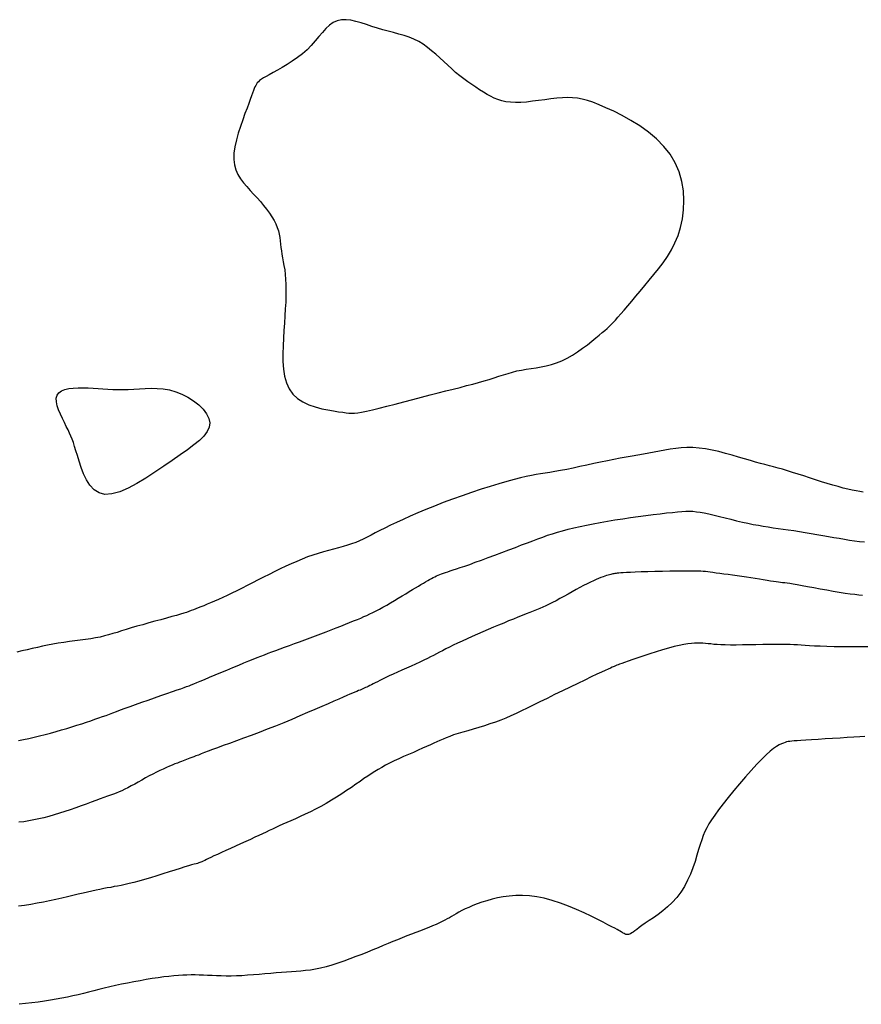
# Model space of a CAD drawing. Header units: millimetres. Extents: x 32690613 to 32693367, y 5343692 to 5344708.
# Tile 308 of 656: x 32692768 to 32692778, y 5344028 to 5344039. Entities that reach past the tile are written whole.
import ezdxf

# ---------------------------------------------------------------- set-up
doc = ezdxf.new("R2010")
doc.units = ezdxf.units.MM
doc.header["$LTSCALE"] = 20
for name, color, linetype in [('02-DGM_HL_493.00', 102, 'Continuous'), ('02-DGM_HL_493.50', 112, 'Continuous'), ('02-DGM_HL_494.00', 122, 'Continuous'), ('02-DGM_HL_494.50', 132, 'Continuous'), ('02-DGM_HL_495.00', 142, 'Continuous'), ('02-DGM_HL_495.50', 152, 'Continuous')]:
    doc.layers.add(name, color=color, linetype=linetype)

msp = doc.modelspace()

# ---------------------------------------------------------------- linework, layer by layer
at = {"layer": '02-DGM_HL_493.00', "elevation": 493, "flags": 128}
msp.add_lwpolyline([(32692777.963, 5344030.842), (32692777.906, 5344030.839), (32692777.838, 5344030.836), (32692777.761, 5344030.831), (32692777.677, 5344030.826), (32692777.591, 5344030.821), (32692777.505, 5344030.815), (32692777.422, 5344030.81), (32692777.345, 5344030.805), (32692777.279, 5344030.801), (32692777.224, 5344030.798), (32692777.18, 5344030.795), (32692777.145, 5344030.792), (32692777.117, 5344030.79), (32692777.095, 5344030.787), (32692777.076, 5344030.784), (32692777.058, 5344030.78), (32692777.04, 5344030.775), (32692777.021, 5344030.768), (32692776.998, 5344030.759), (32692776.972, 5344030.746), (32692776.942, 5344030.728), (32692776.908, 5344030.704), (32692776.868, 5344030.672), (32692776.823, 5344030.632), (32692776.771, 5344030.582), (32692776.712, 5344030.521), (32692776.648, 5344030.451), (32692776.581, 5344030.375), (32692776.514, 5344030.296), (32692776.446, 5344030.216), (32692776.382, 5344030.137), (32692776.323, 5344030.062), (32692776.27, 5344029.993), (32692776.226, 5344029.933), (32692776.189, 5344029.879), (32692776.158, 5344029.831), (32692776.133, 5344029.786), (32692776.111, 5344029.741), (32692776.092, 5344029.696), (32692776.074, 5344029.647), (32692776.057, 5344029.593), (32692776.039, 5344029.532), (32692776.019, 5344029.466), (32692775.997, 5344029.396), (32692775.972, 5344029.323), (32692775.944, 5344029.249), (32692775.911, 5344029.177), (32692775.874, 5344029.106), (32692775.832, 5344029.039), (32692775.785, 5344028.978), (32692775.733, 5344028.921), (32692775.679, 5344028.87), (32692775.623, 5344028.823), (32692775.568, 5344028.781), (32692775.515, 5344028.743), (32692775.465, 5344028.709), (32692775.421, 5344028.679), (32692775.382, 5344028.652), (32692775.35, 5344028.628), (32692775.323, 5344028.608), (32692775.3, 5344028.591), (32692775.281, 5344028.577), (32692775.264, 5344028.566), (32692775.251, 5344028.557), (32692775.238, 5344028.552), (32692775.227, 5344028.548), (32692775.216, 5344028.547), (32692775.206, 5344028.548), (32692775.196, 5344028.55), (32692775.186, 5344028.554), (32692775.176, 5344028.559), (32692775.166, 5344028.564), (32692775.155, 5344028.571), (32692775.144, 5344028.577), (32692775.131, 5344028.585), (32692775.115, 5344028.595), (32692775.094, 5344028.606), (32692775.066, 5344028.621), (32692775.032, 5344028.639), (32692774.988, 5344028.662), (32692774.934, 5344028.69), (32692774.869, 5344028.722), (32692774.794, 5344028.759), (32692774.711, 5344028.798), (32692774.623, 5344028.838), (32692774.531, 5344028.876), (32692774.437, 5344028.912), (32692774.342, 5344028.943), (32692774.25, 5344028.968), (32692774.162, 5344028.986), (32692774.077, 5344028.997), (32692773.996, 5344029.001), (32692773.919, 5344029), (32692773.845, 5344028.994), (32692773.775, 5344028.985), (32692773.708, 5344028.972), (32692773.645, 5344028.957), (32692773.584, 5344028.94), (32692773.527, 5344028.922), (32692773.474, 5344028.903), (32692773.424, 5344028.883), (32692773.377, 5344028.863), (32692773.335, 5344028.844), (32692773.296, 5344028.825), (32692773.261, 5344028.806), (32692773.23, 5344028.789), (32692773.201, 5344028.773), (32692773.175, 5344028.758), (32692773.15, 5344028.743), (32692773.124, 5344028.728), (32692773.097, 5344028.713), (32692773.068, 5344028.698), (32692773.035, 5344028.682), (32692772.997, 5344028.666), (32692772.956, 5344028.648), (32692772.911, 5344028.63), (32692772.864, 5344028.612), (32692772.814, 5344028.592), (32692772.762, 5344028.572), (32692772.71, 5344028.552), (32692772.657, 5344028.531), (32692772.604, 5344028.51), (32692772.55, 5344028.488), (32692772.496, 5344028.466), (32692772.441, 5344028.443), (32692772.384, 5344028.419), (32692772.326, 5344028.395), (32692772.265, 5344028.37), (32692772.202, 5344028.344), (32692772.135, 5344028.318), (32692772.067, 5344028.292), (32692771.997, 5344028.265), (32692771.927, 5344028.24), (32692771.857, 5344028.216), (32692771.788, 5344028.194), (32692771.721, 5344028.175), (32692771.658, 5344028.159), (32692771.598, 5344028.146), (32692771.54, 5344028.136), (32692771.485, 5344028.129), (32692771.43, 5344028.124), (32692771.376, 5344028.119), (32692771.322, 5344028.116), (32692771.265, 5344028.113), (32692771.206, 5344028.109), (32692771.145, 5344028.104), (32692771.08, 5344028.098), (32692771.014, 5344028.092), (32692770.946, 5344028.086), (32692770.879, 5344028.08), (32692770.812, 5344028.075), (32692770.746, 5344028.071), (32692770.682, 5344028.068), (32692770.621, 5344028.066), (32692770.563, 5344028.066), (32692770.506, 5344028.068), (32692770.452, 5344028.069), (32692770.4, 5344028.072), (32692770.349, 5344028.074), (32692770.3, 5344028.076), (32692770.252, 5344028.078), (32692770.205, 5344028.079), (32692770.157, 5344028.079), (32692770.11, 5344028.078), (32692770.061, 5344028.076), (32692770.01, 5344028.073), (32692769.957, 5344028.069), (32692769.901, 5344028.063), (32692769.84, 5344028.056), (32692769.776, 5344028.047), (32692769.708, 5344028.037), (32692769.638, 5344028.025), (32692769.566, 5344028.013), (32692769.493, 5344028), (32692769.421, 5344027.985), (32692769.35, 5344027.971), (32692769.281, 5344027.956), (32692769.215, 5344027.94), (32692769.151, 5344027.925), (32692769.089, 5344027.91), (32692769.029, 5344027.894), (32692768.969, 5344027.879), (32692768.91, 5344027.864), (32692768.85, 5344027.85), (32692768.789, 5344027.836), (32692768.726, 5344027.822), (32692768.661, 5344027.81), (32692768.595, 5344027.797), (32692768.527, 5344027.786), (32692768.458, 5344027.775), (32692768.387, 5344027.765), (32692768.314, 5344027.755), (32692768.24, 5344027.747), (32692768.165, 5344027.739)], dxfattribs=at)
at = {"layer": '02-DGM_HL_493.50', "elevation": 493.5, "flags": 128}
msp.add_lwpolyline([(32692777.998, 5344031.884), (32692777.895, 5344031.882), (32692777.796, 5344031.882), (32692777.699, 5344031.883), (32692777.609, 5344031.884), (32692777.524, 5344031.886), (32692777.448, 5344031.889), (32692777.38, 5344031.892), (32692777.322, 5344031.895), (32692777.272, 5344031.899), (32692777.227, 5344031.902), (32692777.185, 5344031.905), (32692777.143, 5344031.908), (32692777.1, 5344031.91), (32692777.051, 5344031.912), (32692776.996, 5344031.912), (32692776.931, 5344031.912), (32692776.859, 5344031.911), (32692776.783, 5344031.91), (32692776.703, 5344031.908), (32692776.624, 5344031.906), (32692776.546, 5344031.905), (32692776.473, 5344031.904), (32692776.406, 5344031.904), (32692776.348, 5344031.905), (32692776.297, 5344031.907), (32692776.253, 5344031.91), (32692776.215, 5344031.912), (32692776.18, 5344031.916), (32692776.148, 5344031.919), (32692776.118, 5344031.922), (32692776.089, 5344031.924), (32692776.059, 5344031.926), (32692776.027, 5344031.926), (32692775.992, 5344031.925), (32692775.955, 5344031.923), (32692775.913, 5344031.918), (32692775.867, 5344031.91), (32692775.815, 5344031.9), (32692775.757, 5344031.886), (32692775.691, 5344031.868), (32692775.621, 5344031.848), (32692775.548, 5344031.826), (32692775.475, 5344031.802), (32692775.404, 5344031.779), (32692775.336, 5344031.757), (32692775.275, 5344031.736), (32692775.223, 5344031.718), (32692775.181, 5344031.703), (32692775.148, 5344031.691), (32692775.123, 5344031.682), (32692775.105, 5344031.675), (32692775.092, 5344031.67), (32692775.082, 5344031.666), (32692775.075, 5344031.663), (32692775.068, 5344031.66), (32692775.06, 5344031.656), (32692775.05, 5344031.652), (32692775.036, 5344031.646), (32692775.017, 5344031.637), (32692774.991, 5344031.626), (32692774.957, 5344031.61), (32692774.914, 5344031.59), (32692774.861, 5344031.565), (32692774.795, 5344031.534), (32692774.72, 5344031.498), (32692774.638, 5344031.459), (32692774.55, 5344031.416), (32692774.46, 5344031.373), (32692774.37, 5344031.329), (32692774.283, 5344031.286), (32692774.199, 5344031.245), (32692774.123, 5344031.208), (32692774.052, 5344031.173), (32692773.986, 5344031.141), (32692773.923, 5344031.111), (32692773.863, 5344031.084), (32692773.804, 5344031.058), (32692773.745, 5344031.034), (32692773.684, 5344031.011), (32692773.621, 5344030.989), (32692773.557, 5344030.968), (32692773.492, 5344030.948), (32692773.428, 5344030.929), (32692773.366, 5344030.911), (32692773.307, 5344030.894), (32692773.251, 5344030.877), (32692773.2, 5344030.861), (32692773.155, 5344030.845), (32692773.115, 5344030.83), (32692773.077, 5344030.814), (32692773.041, 5344030.799), (32692773.006, 5344030.783), (32692772.969, 5344030.766), (32692772.93, 5344030.747), (32692772.887, 5344030.728), (32692772.84, 5344030.707), (32692772.788, 5344030.684), (32692772.733, 5344030.66), (32692772.677, 5344030.636), (32692772.62, 5344030.61), (32692772.564, 5344030.585), (32692772.509, 5344030.56), (32692772.458, 5344030.535), (32692772.411, 5344030.51), (32692772.367, 5344030.486), (32692772.325, 5344030.462), (32692772.285, 5344030.437), (32692772.245, 5344030.411), (32692772.204, 5344030.384), (32692772.161, 5344030.355), (32692772.116, 5344030.323), (32692772.067, 5344030.29), (32692772.015, 5344030.254), (32692771.96, 5344030.217), (32692771.903, 5344030.179), (32692771.844, 5344030.141), (32692771.783, 5344030.104), (32692771.722, 5344030.068), (32692771.661, 5344030.033), (32692771.6, 5344030), (32692771.54, 5344029.97), (32692771.481, 5344029.942), (32692771.423, 5344029.915), (32692771.368, 5344029.89), (32692771.315, 5344029.867), (32692771.266, 5344029.846), (32692771.22, 5344029.826), (32692771.177, 5344029.807), (32692771.138, 5344029.789), (32692771.1, 5344029.771), (32692771.063, 5344029.754), (32692771.026, 5344029.735), (32692770.986, 5344029.717), (32692770.944, 5344029.696), (32692770.897, 5344029.675), (32692770.845, 5344029.651), (32692770.79, 5344029.626), (32692770.732, 5344029.6), (32692770.674, 5344029.573), (32692770.616, 5344029.547), (32692770.561, 5344029.522), (32692770.509, 5344029.499), (32692770.462, 5344029.477), (32692770.422, 5344029.459), (32692770.388, 5344029.442), (32692770.36, 5344029.428), (32692770.336, 5344029.417), (32692770.315, 5344029.407), (32692770.298, 5344029.398), (32692770.284, 5344029.392), (32692770.271, 5344029.386), (32692770.259, 5344029.382), (32692770.246, 5344029.378), (32692770.232, 5344029.373), (32692770.215, 5344029.369), (32692770.192, 5344029.362), (32692770.164, 5344029.355), (32692770.129, 5344029.344), (32692770.085, 5344029.331), (32692770.032, 5344029.314), (32692769.97, 5344029.295), (32692769.903, 5344029.274), (32692769.832, 5344029.251), (32692769.759, 5344029.228), (32692769.687, 5344029.206), (32692769.617, 5344029.186), (32692769.552, 5344029.167), (32692769.493, 5344029.151), (32692769.44, 5344029.138), (32692769.392, 5344029.127), (32692769.348, 5344029.118), (32692769.306, 5344029.11), (32692769.266, 5344029.103), (32692769.227, 5344029.095), (32692769.187, 5344029.088), (32692769.145, 5344029.08), (32692769.102, 5344029.071), (32692769.057, 5344029.062), (32692769.009, 5344029.051), (32692768.959, 5344029.04), (32692768.906, 5344029.028), (32692768.849, 5344029.015), (32692768.789, 5344029.001), (32692768.726, 5344028.986), (32692768.659, 5344028.97), (32692768.589, 5344028.955), (32692768.518, 5344028.939), (32692768.446, 5344028.924), (32692768.373, 5344028.91), (32692768.301, 5344028.897), (32692768.229, 5344028.886), (32692768.159, 5344028.877)], dxfattribs=at)
at = {"layer": '02-DGM_HL_494.00', "elevation": 494, "flags": 128}
msp.add_lwpolyline([(32692777.937, 5344032.48), (32692777.894, 5344032.483), (32692777.847, 5344032.488), (32692777.795, 5344032.494), (32692777.735, 5344032.503), (32692777.669, 5344032.513), (32692777.597, 5344032.526), (32692777.523, 5344032.539), (32692777.447, 5344032.553), (32692777.373, 5344032.567), (32692777.302, 5344032.58), (32692777.237, 5344032.592), (32692777.181, 5344032.602), (32692777.134, 5344032.61), (32692777.095, 5344032.616), (32692777.063, 5344032.62), (32692777.036, 5344032.624), (32692777.012, 5344032.626), (32692776.988, 5344032.629), (32692776.964, 5344032.632), (32692776.937, 5344032.636), (32692776.906, 5344032.64), (32692776.87, 5344032.646), (32692776.831, 5344032.653), (32692776.788, 5344032.66), (32692776.743, 5344032.667), (32692776.694, 5344032.675), (32692776.644, 5344032.683), (32692776.592, 5344032.691), (32692776.538, 5344032.699), (32692776.484, 5344032.706), (32692776.431, 5344032.713), (32692776.379, 5344032.72), (32692776.329, 5344032.726), (32692776.283, 5344032.732), (32692776.241, 5344032.738), (32692776.204, 5344032.743), (32692776.173, 5344032.747), (32692776.146, 5344032.751), (32692776.12, 5344032.755), (32692776.093, 5344032.758), (32692776.063, 5344032.76), (32692776.027, 5344032.761), (32692775.983, 5344032.762), (32692775.928, 5344032.762), (32692775.862, 5344032.762), (32692775.787, 5344032.761), (32692775.704, 5344032.759), (32692775.619, 5344032.758), (32692775.533, 5344032.755), (32692775.45, 5344032.753), (32692775.372, 5344032.751), (32692775.304, 5344032.748), (32692775.248, 5344032.746), (32692775.202, 5344032.744), (32692775.165, 5344032.742), (32692775.136, 5344032.74), (32692775.114, 5344032.738), (32692775.096, 5344032.736), (32692775.082, 5344032.735), (32692775.069, 5344032.733), (32692775.057, 5344032.731), (32692775.045, 5344032.728), (32692775.033, 5344032.726), (32692775.02, 5344032.723), (32692775.005, 5344032.719), (32692774.99, 5344032.715), (32692774.973, 5344032.709), (32692774.953, 5344032.703), (32692774.931, 5344032.695), (32692774.907, 5344032.686), (32692774.88, 5344032.675), (32692774.851, 5344032.663), (32692774.819, 5344032.649), (32692774.784, 5344032.633), (32692774.746, 5344032.615), (32692774.706, 5344032.594), (32692774.663, 5344032.571), (32692774.618, 5344032.547), (32692774.572, 5344032.521), (32692774.525, 5344032.494), (32692774.478, 5344032.468), (32692774.432, 5344032.442), (32692774.388, 5344032.418), (32692774.346, 5344032.396), (32692774.306, 5344032.376), (32692774.269, 5344032.358), (32692774.233, 5344032.341), (32692774.197, 5344032.326), (32692774.161, 5344032.311), (32692774.123, 5344032.296), (32692774.084, 5344032.28), (32692774.041, 5344032.264), (32692773.995, 5344032.246), (32692773.945, 5344032.226), (32692773.893, 5344032.205), (32692773.837, 5344032.183), (32692773.78, 5344032.159), (32692773.721, 5344032.135), (32692773.661, 5344032.11), (32692773.599, 5344032.084), (32692773.538, 5344032.057), (32692773.476, 5344032.03), (32692773.416, 5344032.003), (32692773.357, 5344031.977), (32692773.3, 5344031.95), (32692773.246, 5344031.925), (32692773.196, 5344031.901), (32692773.15, 5344031.879), (32692773.109, 5344031.858), (32692773.071, 5344031.838), (32692773.036, 5344031.82), (32692773.002, 5344031.802), (32692772.968, 5344031.784), (32692772.933, 5344031.766), (32692772.896, 5344031.747), (32692772.854, 5344031.727), (32692772.809, 5344031.706), (32692772.759, 5344031.683), (32692772.707, 5344031.66), (32692772.654, 5344031.636), (32692772.601, 5344031.613), (32692772.549, 5344031.59), (32692772.5, 5344031.567), (32692772.454, 5344031.547), (32692772.413, 5344031.527), (32692772.377, 5344031.51), (32692772.345, 5344031.494), (32692772.316, 5344031.479), (32692772.29, 5344031.466), (32692772.267, 5344031.454), (32692772.247, 5344031.443), (32692772.228, 5344031.433), (32692772.211, 5344031.425), (32692772.195, 5344031.417), (32692772.179, 5344031.41), (32692772.164, 5344031.403), (32692772.148, 5344031.396), (32692772.132, 5344031.389), (32692772.115, 5344031.382), (32692772.097, 5344031.375), (32692772.077, 5344031.366), (32692772.054, 5344031.357), (32692772.028, 5344031.346), (32692771.997, 5344031.333), (32692771.961, 5344031.318), (32692771.919, 5344031.3), (32692771.87, 5344031.278), (32692771.812, 5344031.253), (32692771.747, 5344031.224), (32692771.673, 5344031.192), (32692771.593, 5344031.157), (32692771.508, 5344031.12), (32692771.418, 5344031.082), (32692771.325, 5344031.042), (32692771.231, 5344031.003), (32692771.135, 5344030.964), (32692771.04, 5344030.927), (32692770.946, 5344030.891), (32692770.855, 5344030.856), (32692770.766, 5344030.823), (32692770.682, 5344030.793), (32692770.603, 5344030.764), (32692770.531, 5344030.738), (32692770.465, 5344030.714), (32692770.407, 5344030.692), (32692770.357, 5344030.674), (32692770.313, 5344030.657), (32692770.275, 5344030.642), (32692770.242, 5344030.629), (32692770.213, 5344030.618), (32692770.188, 5344030.608), (32692770.165, 5344030.599), (32692770.144, 5344030.591), (32692770.124, 5344030.583), (32692770.105, 5344030.576), (32692770.086, 5344030.569), (32692770.067, 5344030.562), (32692770.046, 5344030.554), (32692770.024, 5344030.545), (32692769.999, 5344030.536), (32692769.971, 5344030.525), (32692769.94, 5344030.512), (32692769.907, 5344030.498), (32692769.872, 5344030.483), (32692769.835, 5344030.466), (32692769.796, 5344030.448), (32692769.755, 5344030.429), (32692769.714, 5344030.408), (32692769.672, 5344030.386), (32692769.629, 5344030.363), (32692769.587, 5344030.339), (32692769.545, 5344030.315), (32692769.504, 5344030.292), (32692769.464, 5344030.271), (32692769.425, 5344030.25), (32692769.389, 5344030.232), (32692769.355, 5344030.215), (32692769.323, 5344030.201), (32692769.291, 5344030.188), (32692769.258, 5344030.175), (32692769.224, 5344030.163), (32692769.188, 5344030.15), (32692769.148, 5344030.136), (32692769.104, 5344030.12), (32692769.054, 5344030.102), (32692769.001, 5344030.082), (32692768.943, 5344030.061), (32692768.883, 5344030.039), (32692768.821, 5344030.017), (32692768.757, 5344029.995), (32692768.694, 5344029.973), (32692768.632, 5344029.953), (32692768.571, 5344029.934), (32692768.511, 5344029.917), (32692768.452, 5344029.902), (32692768.394, 5344029.888), (32692768.336, 5344029.876), (32692768.278, 5344029.866), (32692768.22, 5344029.856), (32692768.16, 5344029.849)], dxfattribs=at)
at = {"layer": '02-DGM_HL_494.50', "elevation": 494.5, "flags": 128}
msp.add_lwpolyline([(32692768.156, 5344030.797), (32692768.216, 5344030.808), (32692768.277, 5344030.821), (32692768.34, 5344030.835), (32692768.403, 5344030.85), (32692768.466, 5344030.867), (32692768.53, 5344030.884), (32692768.593, 5344030.902), (32692768.655, 5344030.92), (32692768.717, 5344030.938), (32692768.776, 5344030.956), (32692768.834, 5344030.974), (32692768.891, 5344030.992), (32692768.944, 5344031.009), (32692768.996, 5344031.026), (32692769.044, 5344031.043), (32692769.089, 5344031.059), (32692769.131, 5344031.074), (32692769.172, 5344031.088), (32692769.211, 5344031.103), (32692769.252, 5344031.119), (32692769.294, 5344031.135), (32692769.341, 5344031.152), (32692769.392, 5344031.171), (32692769.45, 5344031.192), (32692769.515, 5344031.215), (32692769.586, 5344031.24), (32692769.66, 5344031.266), (32692769.735, 5344031.292), (32692769.808, 5344031.318), (32692769.878, 5344031.342), (32692769.941, 5344031.364), (32692769.995, 5344031.383), (32692770.04, 5344031.398), (32692770.076, 5344031.411), (32692770.106, 5344031.422), (32692770.134, 5344031.432), (32692770.16, 5344031.443), (32692770.189, 5344031.454), (32692770.223, 5344031.468), (32692770.264, 5344031.485), (32692770.314, 5344031.506), (32692770.372, 5344031.531), (32692770.436, 5344031.557), (32692770.504, 5344031.585), (32692770.573, 5344031.614), (32692770.642, 5344031.643), (32692770.709, 5344031.67), (32692770.77, 5344031.696), (32692770.826, 5344031.719), (32692770.876, 5344031.739), (32692770.922, 5344031.758), (32692770.966, 5344031.775), (32692771.008, 5344031.791), (32692771.05, 5344031.808), (32692771.093, 5344031.824), (32692771.139, 5344031.841), (32692771.189, 5344031.859), (32692771.241, 5344031.879), (32692771.297, 5344031.899), (32692771.355, 5344031.92), (32692771.415, 5344031.942), (32692771.475, 5344031.965), (32692771.537, 5344031.988), (32692771.599, 5344032.011), (32692771.66, 5344032.034), (32692771.721, 5344032.057), (32692771.78, 5344032.08), (32692771.837, 5344032.103), (32692771.893, 5344032.124), (32692771.946, 5344032.145), (32692771.995, 5344032.165), (32692772.041, 5344032.183), (32692772.084, 5344032.201), (32692772.123, 5344032.217), (32692772.16, 5344032.233), (32692772.195, 5344032.248), (32692772.23, 5344032.265), (32692772.265, 5344032.282), (32692772.302, 5344032.3), (32692772.34, 5344032.32), (32692772.381, 5344032.343), (32692772.424, 5344032.367), (32692772.468, 5344032.393), (32692772.513, 5344032.419), (32692772.558, 5344032.446), (32692772.602, 5344032.473), (32692772.645, 5344032.498), (32692772.685, 5344032.523), (32692772.723, 5344032.546), (32692772.758, 5344032.568), (32692772.791, 5344032.587), (32692772.821, 5344032.606), (32692772.849, 5344032.623), (32692772.875, 5344032.638), (32692772.899, 5344032.652), (32692772.922, 5344032.665), (32692772.943, 5344032.676), (32692772.963, 5344032.687), (32692772.982, 5344032.696), (32692773.001, 5344032.705), (32692773.02, 5344032.714), (32692773.04, 5344032.722), (32692773.06, 5344032.729), (32692773.082, 5344032.737), (32692773.106, 5344032.745), (32692773.132, 5344032.754), (32692773.161, 5344032.763), (32692773.195, 5344032.774), (32692773.233, 5344032.787), (32692773.277, 5344032.802), (32692773.328, 5344032.819), (32692773.386, 5344032.839), (32692773.451, 5344032.863), (32692773.523, 5344032.889), (32692773.599, 5344032.917), (32692773.678, 5344032.947), (32692773.758, 5344032.977), (32692773.838, 5344033.007), (32692773.915, 5344033.036), (32692773.987, 5344033.064), (32692774.055, 5344033.089), (32692774.117, 5344033.113), (32692774.176, 5344033.135), (32692774.233, 5344033.156), (32692774.289, 5344033.176), (32692774.345, 5344033.194), (32692774.403, 5344033.212), (32692774.463, 5344033.229), (32692774.527, 5344033.246), (32692774.594, 5344033.262), (32692774.665, 5344033.278), (32692774.74, 5344033.294), (32692774.818, 5344033.309), (32692774.899, 5344033.325), (32692774.983, 5344033.339), (32692775.069, 5344033.354), (32692775.159, 5344033.367), (32692775.249, 5344033.381), (32692775.339, 5344033.394), (32692775.428, 5344033.405), (32692775.513, 5344033.416), (32692775.593, 5344033.426), (32692775.668, 5344033.435), (32692775.734, 5344033.442), (32692775.792, 5344033.448), (32692775.843, 5344033.452), (32692775.889, 5344033.455), (32692775.931, 5344033.455), (32692775.971, 5344033.454), (32692776.013, 5344033.45), (32692776.056, 5344033.443), (32692776.104, 5344033.435), (32692776.158, 5344033.423), (32692776.217, 5344033.409), (32692776.279, 5344033.394), (32692776.345, 5344033.378), (32692776.412, 5344033.362), (32692776.479, 5344033.345), (32692776.546, 5344033.33), (32692776.61, 5344033.315), (32692776.672, 5344033.303), (32692776.731, 5344033.292), (32692776.788, 5344033.282), (32692776.845, 5344033.273), (32692776.902, 5344033.264), (32692776.959, 5344033.256), (32692777.017, 5344033.248), (32692777.078, 5344033.239), (32692777.141, 5344033.23), (32692777.206, 5344033.219), (32692777.273, 5344033.209), (32692777.341, 5344033.198), (32692777.409, 5344033.186), (32692777.477, 5344033.175), (32692777.543, 5344033.163), (32692777.607, 5344033.152), (32692777.669, 5344033.141), (32692777.729, 5344033.131), (32692777.787, 5344033.121), (32692777.845, 5344033.113), (32692777.903, 5344033.106), (32692777.962, 5344033.101)], dxfattribs=at)
at = {"layer": '02-DGM_HL_495.00', "elevation": 495, "flags": 128}
msp.add_lwpolyline([(32692777.945, 5344033.676), (32692777.907, 5344033.682), (32692777.865, 5344033.69), (32692777.819, 5344033.7), (32692777.768, 5344033.711), (32692777.714, 5344033.724), (32692777.655, 5344033.74), (32692777.594, 5344033.757), (32692777.529, 5344033.776), (32692777.462, 5344033.797), (32692777.394, 5344033.819), (32692777.325, 5344033.842), (32692777.257, 5344033.864), (32692777.191, 5344033.886), (32692777.128, 5344033.906), (32692777.067, 5344033.925), (32692777.012, 5344033.941), (32692776.959, 5344033.956), (32692776.908, 5344033.969), (32692776.858, 5344033.982), (32692776.807, 5344033.996), (32692776.755, 5344034.009), (32692776.699, 5344034.025), (32692776.638, 5344034.042), (32692776.572, 5344034.061), (32692776.501, 5344034.082), (32692776.427, 5344034.104), (32692776.35, 5344034.126), (32692776.273, 5344034.146), (32692776.195, 5344034.163), (32692776.118, 5344034.178), (32692776.043, 5344034.188), (32692775.972, 5344034.192), (32692775.903, 5344034.193), (32692775.837, 5344034.189), (32692775.773, 5344034.182), (32692775.71, 5344034.173), (32692775.648, 5344034.162), (32692775.586, 5344034.15), (32692775.524, 5344034.138), (32692775.462, 5344034.127), (32692775.398, 5344034.115), (32692775.334, 5344034.104), (32692775.267, 5344034.093), (32692775.199, 5344034.081), (32692775.129, 5344034.069), (32692775.057, 5344034.055), (32692774.981, 5344034.041), (32692774.903, 5344034.025), (32692774.823, 5344034.008), (32692774.743, 5344033.991), (32692774.663, 5344033.973), (32692774.585, 5344033.956), (32692774.51, 5344033.94), (32692774.439, 5344033.926), (32692774.374, 5344033.914), (32692774.315, 5344033.903), (32692774.26, 5344033.895), (32692774.208, 5344033.887), (32692774.155, 5344033.879), (32692774.101, 5344033.869), (32692774.042, 5344033.858), (32692773.976, 5344033.843), (32692773.902, 5344033.824), (32692773.817, 5344033.801), (32692773.724, 5344033.774), (32692773.623, 5344033.743), (32692773.517, 5344033.709), (32692773.408, 5344033.673), (32692773.297, 5344033.634), (32692773.187, 5344033.595), (32692773.08, 5344033.555), (32692772.977, 5344033.515), (32692772.879, 5344033.476), (32692772.785, 5344033.437), (32692772.697, 5344033.398), (32692772.615, 5344033.361), (32692772.538, 5344033.326), (32692772.467, 5344033.292), (32692772.403, 5344033.26), (32692772.345, 5344033.23), (32692772.292, 5344033.203), (32692772.243, 5344033.177), (32692772.197, 5344033.154), (32692772.152, 5344033.132), (32692772.109, 5344033.111), (32692772.065, 5344033.093), (32692772.018, 5344033.076), (32692771.97, 5344033.06), (32692771.918, 5344033.045), (32692771.865, 5344033.03), (32692771.809, 5344033.016), (32692771.751, 5344033.001), (32692771.692, 5344032.984), (32692771.631, 5344032.967), (32692771.57, 5344032.947), (32692771.508, 5344032.925), (32692771.445, 5344032.901), (32692771.382, 5344032.874), (32692771.319, 5344032.846), (32692771.255, 5344032.817), (32692771.191, 5344032.786), (32692771.127, 5344032.755), (32692771.062, 5344032.723), (32692770.998, 5344032.691), (32692770.934, 5344032.658), (32692770.871, 5344032.626), (32692770.809, 5344032.594), (32692770.748, 5344032.563), (32692770.689, 5344032.534), (32692770.631, 5344032.505), (32692770.576, 5344032.479), (32692770.524, 5344032.454), (32692770.474, 5344032.432), (32692770.427, 5344032.411), (32692770.383, 5344032.393), (32692770.342, 5344032.376), (32692770.304, 5344032.36), (32692770.27, 5344032.346), (32692770.239, 5344032.334), (32692770.211, 5344032.323), (32692770.185, 5344032.313), (32692770.16, 5344032.303), (32692770.133, 5344032.293), (32692770.105, 5344032.283), (32692770.072, 5344032.273), (32692770.033, 5344032.261), (32692769.987, 5344032.248), (32692769.934, 5344032.233), (32692769.873, 5344032.216), (32692769.807, 5344032.198), (32692769.738, 5344032.179), (32692769.668, 5344032.16), (32692769.598, 5344032.14), (32692769.529, 5344032.121), (32692769.465, 5344032.102), (32692769.406, 5344032.084), (32692769.351, 5344032.067), (32692769.3, 5344032.051), (32692769.25, 5344032.036), (32692769.202, 5344032.022), (32692769.153, 5344032.009), (32692769.103, 5344031.997), (32692769.051, 5344031.986), (32692768.995, 5344031.977), (32692768.936, 5344031.968), (32692768.874, 5344031.96), (32692768.811, 5344031.952), (32692768.747, 5344031.944), (32692768.683, 5344031.935), (32692768.619, 5344031.926), (32692768.556, 5344031.915), (32692768.495, 5344031.903), (32692768.435, 5344031.89), (32692768.376, 5344031.876), (32692768.317, 5344031.862), (32692768.258, 5344031.848), (32692768.198, 5344031.835), (32692768.138, 5344031.823)], dxfattribs=at)
at = {"layer": '02-DGM_HL_495.50', "elevation": 495.5, "flags": 128}
for points in [[(32692774.454, 5344035.2), (32692774.515, 5344035.23), (32692774.577, 5344035.266), (32692774.636, 5344035.304), (32692774.694, 5344035.345), (32692774.749, 5344035.386), (32692774.8, 5344035.426), (32692774.846, 5344035.464), (32692774.887, 5344035.497), (32692774.921, 5344035.526), (32692774.951, 5344035.551), (32692774.977, 5344035.574), (32692775.001, 5344035.596), (32692775.024, 5344035.618), (32692775.048, 5344035.643), (32692775.074, 5344035.67), (32692775.104, 5344035.703), (32692775.137, 5344035.742), (32692775.176, 5344035.786), (32692775.218, 5344035.836), (32692775.263, 5344035.89), (32692775.311, 5344035.947), (32692775.361, 5344036.007), (32692775.414, 5344036.07), (32692775.467, 5344036.134), (32692775.521, 5344036.199), (32692775.574, 5344036.266), (32692775.627, 5344036.335), (32692775.676, 5344036.408), (32692775.723, 5344036.484), (32692775.764, 5344036.565), (32692775.801, 5344036.652), (32692775.83, 5344036.745), (32692775.852, 5344036.845), (32692775.865, 5344036.95), (32692775.869, 5344037.058), (32692775.862, 5344037.169), (32692775.843, 5344037.279), (32692775.812, 5344037.388), (32692775.768, 5344037.493), (32692775.709, 5344037.593), (32692775.636, 5344037.685), (32692775.55, 5344037.771), (32692775.456, 5344037.85), (32692775.356, 5344037.921), (32692775.254, 5344037.985), (32692775.152, 5344038.042), (32692775.055, 5344038.091), (32692774.965, 5344038.133), (32692774.885, 5344038.168), (32692774.814, 5344038.196), (32692774.75, 5344038.218), (32692774.69, 5344038.233), (32692774.634, 5344038.244), (32692774.578, 5344038.249), (32692774.521, 5344038.251), (32692774.46, 5344038.248), (32692774.396, 5344038.242), (32692774.327, 5344038.235), (32692774.257, 5344038.225), (32692774.185, 5344038.216), (32692774.113, 5344038.207), (32692774.043, 5344038.199), (32692773.977, 5344038.194), (32692773.915, 5344038.193), (32692773.858, 5344038.196), (32692773.806, 5344038.203), (32692773.758, 5344038.214), (32692773.713, 5344038.228), (32692773.67, 5344038.245), (32692773.628, 5344038.266), (32692773.587, 5344038.288), (32692773.544, 5344038.314), (32692773.501, 5344038.341), (32692773.456, 5344038.37), (32692773.411, 5344038.401), (32692773.364, 5344038.433), (32692773.317, 5344038.468), (32692773.27, 5344038.504), (32692773.223, 5344038.543), (32692773.177, 5344038.583), (32692773.131, 5344038.625), (32692773.085, 5344038.668), (32692773.039, 5344038.711), (32692772.993, 5344038.753), (32692772.945, 5344038.794), (32692772.897, 5344038.832), (32692772.847, 5344038.868), (32692772.795, 5344038.899), (32692772.74, 5344038.926), (32692772.684, 5344038.949), (32692772.625, 5344038.969), (32692772.566, 5344038.987), (32692772.504, 5344039.004), (32692772.442, 5344039.02), (32692772.379, 5344039.037), (32692772.316, 5344039.056), (32692772.253, 5344039.076), (32692772.19, 5344039.097), (32692772.128, 5344039.117), (32692772.068, 5344039.134), (32692772.009, 5344039.147), (32692771.953, 5344039.153), (32692771.9, 5344039.152), (32692771.85, 5344039.141), (32692771.804, 5344039.12), (32692771.761, 5344039.089), (32692771.72, 5344039.051), (32692771.679, 5344039.006), (32692771.638, 5344038.958), (32692771.596, 5344038.907), (32692771.55, 5344038.856), (32692771.501, 5344038.805), (32692771.447, 5344038.758), (32692771.389, 5344038.714), (32692771.33, 5344038.673), (32692771.271, 5344038.635), (32692771.213, 5344038.6), (32692771.158, 5344038.569), (32692771.107, 5344038.541), (32692771.063, 5344038.516), (32692771.026, 5344038.496), (32692770.996, 5344038.478), (32692770.972, 5344038.462), (32692770.952, 5344038.448), (32692770.937, 5344038.434), (32692770.925, 5344038.421), (32692770.915, 5344038.407), (32692770.906, 5344038.392), (32692770.898, 5344038.375), (32692770.89, 5344038.355), (32692770.881, 5344038.331), (32692770.87, 5344038.303), (32692770.858, 5344038.27), (32692770.844, 5344038.23), (32692770.827, 5344038.182), (32692770.806, 5344038.127), (32692770.782, 5344038.064), (32692770.756, 5344037.993), (32692770.729, 5344037.917), (32692770.704, 5344037.839), (32692770.682, 5344037.759), (32692770.665, 5344037.681), (32692770.654, 5344037.605), (32692770.652, 5344037.534), (32692770.66, 5344037.47), (32692770.676, 5344037.411), (32692770.7, 5344037.358), (32692770.729, 5344037.308), (32692770.764, 5344037.262), (32692770.802, 5344037.218), (32692770.842, 5344037.175), (32692770.882, 5344037.132), (32692770.922, 5344037.089), (32692770.961, 5344037.045), (32692770.998, 5344037), (32692771.033, 5344036.956), (32692771.065, 5344036.912), (32692771.094, 5344036.869), (32692771.119, 5344036.826), (32692771.14, 5344036.785), (32692771.156, 5344036.744), (32692771.169, 5344036.705), (32692771.178, 5344036.666), (32692771.185, 5344036.628), (32692771.19, 5344036.59), (32692771.195, 5344036.552), (32692771.199, 5344036.513), (32692771.204, 5344036.474), (32692771.211, 5344036.434), (32692771.218, 5344036.392), (32692771.226, 5344036.348), (32692771.234, 5344036.302), (32692771.242, 5344036.253), (32692771.248, 5344036.201), (32692771.253, 5344036.145), (32692771.257, 5344036.085), (32692771.257, 5344036.02), (32692771.256, 5344035.951), (32692771.254, 5344035.878), (32692771.249, 5344035.801), (32692771.244, 5344035.721), (32692771.239, 5344035.637), (32692771.233, 5344035.551), (32692771.228, 5344035.462), (32692771.223, 5344035.372), (32692771.221, 5344035.281), (32692771.222, 5344035.191), (32692771.228, 5344035.103), (32692771.241, 5344035.02), (32692771.262, 5344034.943), (32692771.293, 5344034.873), (32692771.335, 5344034.813), (32692771.389, 5344034.762), (32692771.452, 5344034.722), (32692771.523, 5344034.689), (32692771.596, 5344034.664), (32692771.671, 5344034.644), (32692771.743, 5344034.63), (32692771.809, 5344034.618), (32692771.867, 5344034.609), (32692771.914, 5344034.602), (32692771.953, 5344034.596), (32692771.987, 5344034.591), (32692772.019, 5344034.59), (32692772.052, 5344034.591), (32692772.089, 5344034.595), (32692772.134, 5344034.603), (32692772.189, 5344034.614), (32692772.258, 5344034.631), (32692772.338, 5344034.65), (32692772.427, 5344034.673), (32692772.523, 5344034.698), (32692772.623, 5344034.725), (32692772.726, 5344034.751), (32692772.827, 5344034.778), (32692772.926, 5344034.804), (32692773.021, 5344034.828), (32692773.11, 5344034.85), (32692773.194, 5344034.871), (32692773.274, 5344034.891), (32692773.35, 5344034.911), (32692773.421, 5344034.929), (32692773.488, 5344034.948), (32692773.552, 5344034.966), (32692773.612, 5344034.984), (32692773.669, 5344035.002), (32692773.724, 5344035.02), (32692773.778, 5344035.037), (32692773.83, 5344035.053), (32692773.882, 5344035.067), (32692773.934, 5344035.081), (32692773.987, 5344035.092), (32692774.042, 5344035.102), (32692774.098, 5344035.111), (32692774.155, 5344035.119), (32692774.213, 5344035.129), (32692774.272, 5344035.141), (32692774.332, 5344035.156), (32692774.393, 5344035.175)], [(32692768.605, 5344034.799), (32692768.625, 5344034.828), (32692768.655, 5344034.849), (32692768.694, 5344034.865), (32692768.741, 5344034.876), (32692768.793, 5344034.883), (32692768.848, 5344034.886), (32692768.906, 5344034.886), (32692768.965, 5344034.885), (32692769.022, 5344034.882), (32692769.079, 5344034.879), (32692769.136, 5344034.875), (32692769.193, 5344034.871), (32692769.25, 5344034.868), (32692769.309, 5344034.866), (32692769.368, 5344034.866), (32692769.43, 5344034.867), (32692769.493, 5344034.871), (32692769.559, 5344034.875), (32692769.626, 5344034.879), (32692769.694, 5344034.881), (32692769.764, 5344034.879), (32692769.835, 5344034.873), (32692769.907, 5344034.861), (32692769.979, 5344034.841), (32692770.051, 5344034.813), (32692770.121, 5344034.777), (32692770.187, 5344034.735), (32692770.247, 5344034.688), (32692770.298, 5344034.638), (32692770.337, 5344034.585), (32692770.364, 5344034.532), (32692770.374, 5344034.479), (32692770.368, 5344034.428), (32692770.344, 5344034.378), (32692770.306, 5344034.327), (32692770.254, 5344034.276), (32692770.19, 5344034.224), (32692770.115, 5344034.168), (32692770.031, 5344034.109), (32692769.939, 5344034.045), (32692769.84, 5344033.977), (32692769.737, 5344033.907), (32692769.633, 5344033.838), (32692769.528, 5344033.775), (32692769.427, 5344033.721), (32692769.33, 5344033.68), (32692769.24, 5344033.655), (32692769.16, 5344033.65), (32692769.091, 5344033.667), (32692769.033, 5344033.704), (32692768.984, 5344033.756), (32692768.944, 5344033.819), (32692768.91, 5344033.889), (32692768.883, 5344033.962), (32692768.86, 5344034.034), (32692768.84, 5344034.1), (32692768.823, 5344034.157), (32692768.808, 5344034.206), (32692768.794, 5344034.25), (32692768.78, 5344034.289), (32692768.765, 5344034.325), (32692768.749, 5344034.361), (32692768.732, 5344034.398), (32692768.712, 5344034.439), (32692768.69, 5344034.483), (32692768.666, 5344034.53), (32692768.643, 5344034.58), (32692768.623, 5344034.629), (32692768.607, 5344034.677), (32692768.597, 5344034.723), (32692768.596, 5344034.764)]]:
    msp.add_lwpolyline(points, close=True, dxfattribs=at)

doc.saveas('drawing.dxf')
